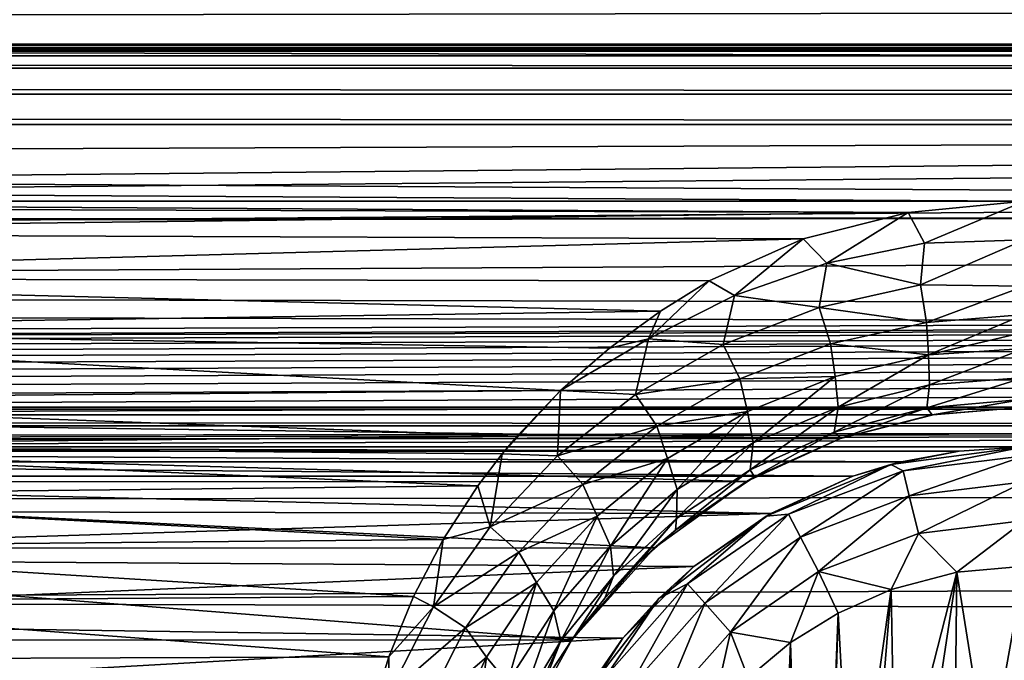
# Model space of a CAD drawing. Header units: metres. Extents: x -95 to 103, y -12 to 12.
# Tile 372 of 520: x -26.73 to -24.25, y 7.9 to 9.51. Entities that reach past the tile are written whole.
import ezdxf

# ---------------------------------------------------------------- set-up
doc = ezdxf.new("R2010")
doc.units = ezdxf.units.M
doc.layers.add('solid_P74500', color=7, linetype='CONTINUOUS')
doc.layers.add('solid_P74500_01', color=7, linetype='CONTINUOUS')

msp = doc.modelspace()

# ---------------------------------------------------------------- linework, layer by layer
at = {"layer": 'solid_P74500'}
for points in [[(92.5, 10.0152, -7.478519), (-94.018356, 9.477332, -8.150471), (-94.018356, 10.085306, -7.38489)], [(92.5, 10.0152, -7.478519), (92.5, 9.409225, -8.228889), (-94.018356, 9.477332, -8.150471)], [(92.5, 9.169497, 8.495161), (92.5, 9.793223, 7.7681), (-94.018356, 9.577682, 8.03231)], [(-12.2, 5.05, 0.5), (-11.7, 9.776363, 0.5), (-88, 9.776363, 0.5)], [(-12.2, 5.05, 0.5), (-88, 9.776363, 0.5), (-88, 5.05, 0.5)], [(92.5, 9.169497, 8.495161), (-94.018356, 9.577682, 8.03231), (-94.018356, 8.920666, 8.756239)], [(-86.199997, 9.423205, -4.3), (-87.224998, 9.55, -4.3), (-12.775, 9.55, -4.3)], [(-86.199997, 9.423205, -4.3), (-12.775, 9.55, -4.3), (-13.8, 9.423205, -4.3)], [(-24.200006, 9.057376, -8.614751), (-29.200006, 9.057376, -8.614751), (-94.018356, 9.477332, -8.150471)], [(-19.200006, 9.057376, -8.614751), (-24.200006, 9.057376, -8.614751), (-94.018356, 9.477332, -8.150471)], [(-86.199997, 9.44173, -4.343083), (-13.8, 9.443185, -4.348236), (-13.8, 9.45, -4.4)], [(-86.199997, 9.45, -4.4), (-86.199997, 9.44173, -4.343083), (-13.8, 9.45, -4.4)], [(-86.199997, 9.45, -5), (-86.199997, 9.45, -4.4), (-13.8, 9.45, -4.4)], [(-13.8, 9.45, -5), (-86.199997, 9.45, -5), (-13.8, 9.45, -4.4)], [(-13.8, 9.434836, -5.076392), (-86.199997, 9.434776, -5.076537), (-86.199997, 9.45, -5)], [(-13.8, 9.434836, -5.076392), (-86.199997, 9.45, -5), (-13.8, 9.45, -5)], [(-13.8, 9.443185, -4.348236), (-86.199997, 9.423205, -4.3), (-13.8, 9.423205, -4.3)], [(-86.199997, 9.44173, -4.343083), (-86.199997, 9.423205, -4.3), (-13.8, 9.443185, -4.348236)], [(-13.8, 9.391477, -5.141366), (-86.199997, 9.434776, -5.076537), (-13.8, 9.434836, -5.076392)], [(-13.8, 9.391477, -5.141366), (-86.199997, 9.391366, -5.141477), (-86.199997, 9.434776, -5.076537)], [(-13.8, 9.391477, -5.141366), (-13.8, 9.326537, -5.184776), (-86.199997, 9.391366, -5.141477)], [(-13.8, 9.326537, -5.184776), (-86.199997, 9.326391, -5.184836), (-86.199997, 9.391366, -5.141477)], [(-13.8, 9.326537, -5.184776), (-13.8, 9.25, -5.2), (-86.199997, 9.326391, -5.184836)], [(-13.8, 9.25, -5.2), (-86.199997, 9.25, -5.2), (-86.199997, 9.326391, -5.184836)], [(-13.8, 9.25, -5.2), (-86.995445, 8.535221, -5.2), (-86.199997, 9.25, -5.2)], [(-13.8, 9.25, -5.2), (-13.566045, 9.214799, -5.2), (-86.995445, 8.535221, -5.2)], [(-13.566045, 9.214799, -5.2), (-13.35684, 9.115801, -5.2), (-86.995445, 8.535221, -5.2)], [(92.5, 8.487373, 9.175829), (92.5, 9.169497, 8.495161), (-94.018356, 8.920666, 8.756239)], [(-84.199997, 8.54, -7.701844), (92.5, 9.145422, -6.971025), (-92.5, 8.940191, -7.233159)], [(-74.199997, 8.54, -7.701844), (92.5, 9.145422, -6.971025), (-79.199997, 8.54, -7.701844)], [(-69.199997, 8.54, -7.701844), (92.5, 9.145422, -6.971025), (-74.199997, 8.54, -7.701844)], [(-64.199997, 8.54, -7.701844), (92.5, 9.145422, -6.971025), (-69.199997, 8.54, -7.701844)], [(-59.200001, 8.54, -7.701844), (92.5, 9.145422, -6.971025), (-64.199997, 8.54, -7.701844)], [(-54.200001, 8.54, -7.701844), (92.5, 9.145422, -6.971025), (-59.200001, 8.54, -7.701844)], [(-49.200001, 8.54, -7.701844), (92.5, 9.145422, -6.971025), (-54.200001, 8.54, -7.701844)], [(-44.200001, 8.54, -7.701844), (92.5, 9.145422, -6.971025), (-49.200001, 8.54, -7.701844)], [(-39.200001, 8.54, -7.701844), (92.5, 9.145422, -6.971025), (-44.200001, 8.54, -7.701844)], [(-34.200001, 8.54, -7.701844), (92.5, 9.145422, -6.971025), (-39.200001, 8.54, -7.701844)], [(-29.200001, 8.54, -7.701844), (92.5, 9.145422, -6.971025), (-34.200001, 8.54, -7.701844)], [(-24.200001, 8.54, -7.701844), (92.5, 9.145422, -6.971025), (-29.200001, 8.54, -7.701844)], [(-13.35684, 9.115801, -5.2), (-13.185196, 8.961563, -5.2), (-86.995445, 8.535221, -5.2)], [(-24.493057, 9.02928, -8.644195), (-28.960751, 9.043484, -8.629334), (-29.200006, 9.057376, -8.614751)], [(-24.200006, 9.057376, -8.614751), (-24.493057, 9.02928, -8.644195), (-29.200006, 9.057376, -8.614751)], [(-24.451723, 8.951935, -8.698801), (-24.493057, 9.02928, -8.644195), (-24.200006, 9.057376, -8.614751)], [(-24.199982, 8.960335, -8.682782), (-24.451723, 8.951935, -8.698801), (-24.200006, 9.057376, -8.614751)], [(-24.493057, 9.02928, -8.644195), (-28.700357, 8.978143, -8.697296), (-28.960751, 9.043484, -8.629334)], [(-24.493057, 9.02928, -8.644195), (-24.756618, 8.963315, -8.712577), (-28.700357, 8.978143, -8.697296)], [(-24.696875, 8.901903, -8.755844), (-24.756618, 8.963315, -8.712577), (-24.493057, 9.02928, -8.644195)], [(-24.451723, 8.951935, -8.698801), (-24.696875, 8.901903, -8.755844), (-24.493057, 9.02928, -8.644195)], [(-13.185196, 8.961563, -5.2), (-13.064476, 8.764095, -5.2), (-86.995445, 8.535221, -5.2)], [(-24.756618, 8.963315, -8.712577), (-28.427822, 8.864437, -8.813158), (-28.700357, 8.978143, -8.697296)], [(-24.756618, 8.963315, -8.712577), (-24.992468, 8.857634, -8.819996), (-28.427822, 8.864437, -8.813158)], [(-24.929539, 8.820606, -8.844933), (-24.992468, 8.857634, -8.819996), (-24.756618, 8.963315, -8.712577)], [(-24.696875, 8.901903, -8.755844), (-24.929539, 8.820606, -8.844933), (-24.756618, 8.963315, -8.712577)], [(-24.46175, 8.847548, -8.731838), (-24.451723, 8.951935, -8.698801), (-24.199982, 8.960335, -8.682782)], [(-24.199982, 8.960335, -8.682782), (-24.199965, 8.843924, -8.707972), (-24.46175, 8.847548, -8.731838)], [(-24.46175, 8.847548, -8.731838), (-24.696875, 8.901903, -8.755844), (-24.451723, 8.951935, -8.698801)], [(92.5, 8.487373, 9.175829), (-94.018356, 8.920666, 8.756239), (-94.018356, 8.209083, 9.426609)], [(-24.716581, 8.790494, -8.803429), (-24.929539, 8.820606, -8.844933), (-24.696875, 8.901903, -8.755844)], [(-24.46175, 8.847548, -8.731838), (-24.716581, 8.790494, -8.803429), (-24.696875, 8.901903, -8.755844)], [(-25.115223, 8.781263, -8.896033), (-28.21125, 8.735947, -8.940538), (-28.427822, 8.864437, -8.813158)], [(-24.992468, 8.857634, -8.819996), (-25.115223, 8.781263, -8.896033), (-28.427822, 8.864437, -8.813158)], [(-25.144964, 8.711357, -8.958886), (-25.115223, 8.781263, -8.896033), (-24.992468, 8.857634, -8.819996)], [(-24.929539, 8.820606, -8.844933), (-25.144964, 8.711357, -8.958886), (-24.992468, 8.857634, -8.819996)], [(-24.446913, 8.752792, -8.725297), (-24.716581, 8.790494, -8.803429), (-24.46175, 8.847548, -8.731838)], [(-24.446913, 8.752792, -8.725297), (-24.46175, 8.847548, -8.731838), (-24.199965, 8.843924, -8.707972)], [(-24.199965, 8.843924, -8.707972), (-24.199957, 8.772922, -8.700407), (-24.446913, 8.752792, -8.725297)], [(-24.957399, 8.697297, -8.913805), (-25.144964, 8.711357, -8.958886), (-24.929539, 8.820606, -8.844933)], [(-24.716581, 8.790494, -8.803429), (-24.957399, 8.697297, -8.913805), (-24.929539, 8.820606, -8.844933)], [(-24.687653, 8.699052, -8.798007), (-24.957399, 8.697297, -8.913805), (-24.716581, 8.790494, -8.803429)], [(-24.446913, 8.752792, -8.725297), (-24.687653, 8.699052, -8.798007), (-24.716581, 8.790494, -8.803429)], [(-13.064476, 8.764095, -5.2), (-13.004552, 8.535221, -5.2), (-86.995445, 8.535221, -5.2)], [(-25.115223, 8.781263, -8.896033), (-25.243198, 8.687765, -8.987366), (-28.21125, 8.735947, -8.940538)], [(-25.144964, 8.711357, -8.958886), (-25.243198, 8.687765, -8.987366), (-25.115223, 8.781263, -8.896033)], [(-24.441639, 8.671274, -8.694287), (-24.446913, 8.752792, -8.725297), (-24.199957, 8.772922, -8.700407)], [(-24.199955, 8.728601, -8.686563), (-24.441639, 8.671274, -8.694287), (-24.199957, 8.772922, -8.700407)], [(-25.366447, 8.581667, -9.088729), (-28.00983, 8.558819, -9.110249), (-28.21125, 8.735947, -8.940538)], [(-25.243198, 8.687765, -8.987366), (-25.366447, 8.581667, -9.088729), (-28.21125, 8.735947, -8.940538)], [(-24.441639, 8.671274, -8.694287), (-24.687653, 8.699052, -8.798007), (-24.446913, 8.752792, -8.725297)], [(-25.144964, 8.711357, -8.958886), (-25.366447, 8.581667, -9.088729), (-25.243198, 8.687765, -8.987366)], [(-25.177622, 8.571609, -9.052834), (-25.366447, 8.581667, -9.088729), (-25.144964, 8.711357, -8.958886)], [(-24.957399, 8.697297, -8.913805), (-25.177622, 8.571609, -9.052834), (-25.144964, 8.711357, -8.958886)], [(-24.199955, 8.728601, -8.686563), (-24.199955, 8.687284, -8.666237), (-24.441639, 8.671274, -8.694287)], [(-24.91555, 8.611007, -8.909893), (-25.177622, 8.571609, -9.052834), (-24.957399, 8.697297, -8.913805)], [(-24.687653, 8.699052, -8.798007), (-24.91555, 8.611007, -8.909893), (-24.957399, 8.697297, -8.913805)], [(-24.676205, 8.617039, -8.770586), (-24.91555, 8.611007, -8.909893), (-24.687653, 8.699052, -8.798007)], [(-24.441639, 8.671274, -8.694287), (-24.676205, 8.617039, -8.770586), (-24.687653, 8.699052, -8.798007)], [(-24.439163, 8.595643, -8.634041), (-24.441639, 8.671274, -8.694287), (-24.199955, 8.687284, -8.666237)], [(-24.199959, 8.614271, -8.605644), (-24.439163, 8.595643, -8.634041), (-24.199955, 8.687284, -8.666237)], [(-24.669048, 8.539704, -8.712976), (-24.676205, 8.617039, -8.770586), (-24.441639, 8.671274, -8.694287)], [(-24.439163, 8.595643, -8.634041), (-24.669048, 8.539704, -8.712976), (-24.441639, 8.671274, -8.694287)], [(-24.676205, 8.617039, -8.770586), (-24.896746, 8.528881, -8.887128), (-24.91555, 8.611007, -8.909893)], [(-24.882225, 8.450442, -8.832457), (-24.896746, 8.528881, -8.887128), (-24.676205, 8.617039, -8.770586)], [(-24.669048, 8.539704, -8.712976), (-24.882225, 8.450442, -8.832457), (-24.676205, 8.617039, -8.770586)], [(-24.445948, 8.538467, -8.544914), (-24.439163, 8.595643, -8.634041), (-24.199959, 8.614271, -8.605644)], [(-24.19997, 8.559706, -8.514988), (-24.445948, 8.538467, -8.544914), (-24.199959, 8.614271, -8.605644)], [(-24.91555, 8.611007, -8.909893), (-25.124184, 8.491942, -9.050558), (-25.177622, 8.571609, -9.052834)], [(-24.896746, 8.528881, -8.887128), (-25.124184, 8.491942, -9.050558), (-24.91555, 8.611007, -8.909893)], [(-24.678604, 8.477234, -8.627752), (-24.669048, 8.539704, -8.712976), (-24.439163, 8.595643, -8.634041)], [(-24.445948, 8.538467, -8.544914), (-24.678604, 8.477234, -8.627752), (-24.439163, 8.595643, -8.634041)], [(-25.366447, 8.581667, -9.088729), (-25.475742, 8.467224, -9.19544), (-28.00983, 8.558819, -9.110249)], [(-25.366447, 8.581667, -9.088729), (-25.512749, 8.422978, -9.235986), (-25.475742, 8.467224, -9.19544)], [(-25.373718, 8.417471, -9.212131), (-25.512749, 8.422978, -9.235986), (-25.366447, 8.581667, -9.088729)], [(-25.177622, 8.571609, -9.052834), (-25.373718, 8.417471, -9.212131), (-25.366447, 8.581667, -9.088729)], [(-25.124184, 8.491942, -9.050558), (-25.373718, 8.417471, -9.212131), (-25.177622, 8.571609, -9.052834)], [(-24.200001, 8.54, -7.701844), (-29.200001, 8.54, -7.701844), (-28.96921, 8.520817, -7.723062)], [(-24.429855, 8.520978, -7.722884), (-24.200001, 8.54, -7.701844), (-28.96921, 8.520817, -7.723062)], [(-25.475742, 8.467224, -9.19544), (-27.906006, 8.443342, -9.217374), (-28.00983, 8.558819, -9.110249)], [(-24.889435, 8.382146, -8.751585), (-24.882225, 8.450442, -8.832457), (-24.669048, 8.539704, -8.712976)], [(-24.678604, 8.477234, -8.627752), (-24.889435, 8.382146, -8.751585), (-24.669048, 8.539704, -8.712976)], [(-24.445948, 8.538467, -8.544914), (-24.660839, 8.461979, -8.506461), (-24.678604, 8.477234, -8.627752)], [(-24.445948, 8.538467, -8.544914), (-24.432386, 8.520578, -8.433332), (-24.660839, 8.461979, -8.506461)], [(-24.19997, 8.559706, -8.514988), (-24.432386, 8.520578, -8.433332), (-24.445948, 8.538467, -8.544914)], [(-24.19997, 8.559706, -8.514988), (-24.200001, 8.54, -8.407997), (-24.432386, 8.520578, -8.433332)], [(-24.432386, 8.520578, -8.433332), (-24.200001, 8.54, -8.407997), (-24.429855, 8.520978, -7.722884)], [(-24.200001, 8.54, -8.407997), (-24.200001, 8.54, -7.701844), (-24.429855, 8.520978, -7.722884)], [(-87, 8.49261, -5.204592), (-86.995445, 8.535221, -5.2), (-13, 8.492611, -5.204592)], [(-86.995445, 8.535221, -5.2), (-13.004552, 8.535221, -5.2), (-13, 8.492611, -5.204592)], [(-24.663187, 8.461158, -7.788376), (-24.429855, 8.520978, -7.722884), (-28.96921, 8.520817, -7.723062)], [(-24.663187, 8.461158, -7.788376), (-28.96921, 8.520817, -7.723062), (-28.735262, 8.460627, -7.788954)], [(-24.896746, 8.528881, -8.887128), (-25.097189, 8.410545, -9.032645), (-25.124184, 8.491942, -9.050558)], [(-25.073566, 8.332653, -8.980428), (-25.097189, 8.410545, -9.032645), (-24.896746, 8.528881, -8.887128)], [(-24.882225, 8.450442, -8.832457), (-25.073566, 8.332653, -8.980428), (-24.896746, 8.528881, -8.887128)], [(-24.432386, 8.520578, -8.433332), (-24.429855, 8.520978, -7.722884), (-24.663187, 8.461158, -7.788376)], [(-24.660839, 8.461979, -8.506461), (-24.432386, 8.520578, -8.433332), (-24.663187, 8.461158, -7.788376)], [(92.5, 7.752533, 9.805175), (92.5, 8.487373, 9.175829), (-94.018356, 8.209083, 9.426609)], [(-44.200001, 8.44, -5.224123), (-87, 8.49261, -5.204592), (-13, 8.492611, -5.204592)], [(-13, 8.492611, -5.204592), (-39.200001, 8.44, -5.224123), (-44.200001, 8.44, -5.224123)], [(-13, 8.492611, -5.204592), (-34.200001, 8.44, -5.224123), (-39.200001, 8.44, -5.224123)], [(-13, 8.492611, -5.204592), (-29.200001, 8.44, -5.224123), (-34.200001, 8.44, -5.224123)], [(-13, 8.492611, -5.204592), (-24.200001, 8.44, -5.224123), (-29.200001, 8.44, -5.224123)], [(-25.124184, 8.491942, -9.050558), (-25.310072, 8.34565, -9.211479), (-25.373718, 8.417471, -9.212131)], [(-25.097189, 8.410545, -9.032645), (-25.310072, 8.34565, -9.211479), (-25.124184, 8.491942, -9.050558)], [(-25.475742, 8.467224, -9.19544), (-25.512749, 8.422978, -9.235986), (-27.906006, 8.443342, -9.217374)], [(-24.678604, 8.477234, -8.627752), (-24.878544, 8.364573, -8.626897), (-24.889435, 8.382146, -8.751585)], [(-24.678604, 8.477234, -8.627752), (-24.660839, 8.461979, -8.506461), (-24.878544, 8.364573, -8.626897)], [(-24.364891, 8.429509, -5.230221), (-29.032898, 8.429217, -5.230403), (-29.200001, 8.44, -5.224123)], [(-24.200001, 8.44, -5.224123), (-24.364891, 8.429509, -5.230221), (-29.200001, 8.44, -5.224123)], [(-24.899008, 8.353099, -7.904159), (-24.663187, 8.461158, -7.788376), (-28.735262, 8.460627, -7.788954)], [(-24.899008, 8.353099, -7.904159), (-28.735262, 8.460627, -7.788954), (-28.49988, 8.352461, -7.904833)], [(-25.574171, 8.342347, -9.30888), (-27.810068, 8.317733, -9.33088), (-27.906006, 8.443342, -9.217374)], [(-25.512749, 8.422978, -9.235986), (-25.574171, 8.342347, -9.30888), (-27.906006, 8.443342, -9.217374)], [(-25.074623, 8.259929, -8.903189), (-25.073566, 8.332653, -8.980428), (-24.882225, 8.450442, -8.832457)], [(-24.889435, 8.382146, -8.751585), (-25.074623, 8.259929, -8.903189), (-24.882225, 8.450442, -8.832457)], [(-24.878544, 8.364573, -8.626897), (-24.663187, 8.461158, -7.788376), (-24.899008, 8.353099, -7.904159)], [(-24.878544, 8.364573, -8.626897), (-24.660839, 8.461979, -8.506461), (-24.663187, 8.461158, -7.788376)], [(-24.536465, 8.395703, -11.5), (-24.364891, 8.429509, -5.230221), (-24.200001, 8.44, -5.224123)], [(-24.536465, 8.395703, -11.5), (-24.200001, 8.44, -5.224123), (-24.200001, 8.44, -11.5)], [(-24.505667, 8.380139, -11.614588), (-24.536465, 8.395703, -11.5), (-24.200001, 8.44, -11.5)], [(-24.200001, 8.417253, -11.614588), (-24.505667, 8.380139, -11.614588), (-24.200001, 8.44, -11.5)], [(-24.364891, 8.429509, -5.230221), (-24.509518, 8.402635, -5.250264), (-29.032898, 8.429217, -5.230403)], [(-24.509518, 8.402635, -5.250264), (-28.889032, 8.402259, -5.250598), (-29.032898, 8.429217, -5.230403)], [(-25.543547, 8.238771, -9.384665), (-25.574171, 8.342347, -9.30888), (-25.512749, 8.422978, -9.235986)], [(-25.373718, 8.417471, -9.212131), (-25.543547, 8.238771, -9.384665), (-25.512749, 8.422978, -9.235986)], [(-25.310072, 8.34565, -9.211479), (-25.543547, 8.238771, -9.384665), (-25.373718, 8.417471, -9.212131)], [(-24.536465, 8.395703, -11.5), (-24.509518, 8.402635, -5.250264), (-24.364891, 8.429509, -5.230221)], [(-24.490103, 8.316991, -11.712049), (-24.505667, 8.380139, -11.614588), (-24.200001, 8.417253, -11.614588)], [(-24.490103, 8.316991, -11.712049), (-24.200001, 8.417253, -11.614588), (-24.200001, 8.352216, -11.712049)], [(-24.509518, 8.402635, -5.250264), (-24.63176, 8.366207, -5.293069), (-28.889032, 8.402259, -5.250598)], [(-28.889032, 8.402259, -5.250598), (-24.63176, 8.366207, -5.293069), (-28.76824, 8.366207, -5.293069)], [(-25.097189, 8.410545, -9.032645), (-25.274479, 8.266009, -9.1982), (-25.310072, 8.34565, -9.211479)], [(-25.240915, 8.190633, -9.147759), (-25.274479, 8.266009, -9.1982), (-25.097189, 8.410545, -9.032645)], [(-25.073566, 8.332653, -8.980428), (-25.240915, 8.190633, -9.147759), (-25.097189, 8.410545, -9.032645)], [(-24.536465, 8.395703, -11.5), (-24.85, 8.265833, -11.5), (-24.63176, 8.366207, -5.293069)], [(-24.79357, 8.270952, -11.614588), (-24.85, 8.265833, -11.5), (-24.536465, 8.395703, -11.5)], [(-24.505667, 8.380139, -11.614588), (-24.79357, 8.270952, -11.614588), (-24.536465, 8.395703, -11.5)], [(-24.536465, 8.395703, -11.5), (-24.63176, 8.366207, -5.293069), (-24.509518, 8.402635, -5.250264)], [(-28.76824, 8.366207, -5.293069), (-24.63176, 8.366207, -5.293069), (-24.838207, 8.272575, -5.438244)], [(-28.575996, 8.280447, -5.426181), (-28.76824, 8.366207, -5.293069), (-24.838207, 8.272575, -5.438244)], [(-24.889435, 8.382146, -8.751585), (-24.878544, 8.364573, -8.626897), (-25.077797, 8.230629, -8.78609)], [(-24.889435, 8.382146, -8.751585), (-25.077797, 8.230629, -8.78609), (-25.074623, 8.259929, -8.903189)], [(-25.077797, 8.230629, -8.78609), (-24.878544, 8.364573, -8.626897), (-24.899008, 8.353099, -7.904159)], [(-24.85, 8.265833, -11.5), (-24.838207, 8.272575, -5.438244), (-24.63176, 8.366207, -5.293069)], [(-24.763344, 8.213364, -11.712049), (-24.79357, 8.270952, -11.614588), (-24.505667, 8.380139, -11.614588)], [(-24.490103, 8.316991, -11.712049), (-24.763344, 8.213364, -11.712049), (-24.505667, 8.380139, -11.614588)], [(-25.130051, 8.186581, -8.076503), (-24.899008, 8.353099, -7.904159), (-28.49988, 8.352461, -7.904833)], [(-25.130051, 8.186581, -8.076503), (-28.49988, 8.352461, -7.904833), (-28.269226, 8.185938, -8.077154)], [(-25.574171, 8.342347, -9.30888), (-25.661539, 8.207409, -9.428066), (-27.810068, 8.317733, -9.33088)], [(-25.543547, 8.238771, -9.384665), (-25.661539, 8.207409, -9.428066), (-25.574171, 8.342347, -9.30888)], [(-25.310072, 8.34565, -9.211479), (-25.471041, 8.175805, -9.385549), (-25.543547, 8.238771, -9.384665)], [(-25.274479, 8.266009, -9.1982), (-25.471041, 8.175805, -9.385549), (-25.310072, 8.34565, -9.211479)], [(-25.077797, 8.230629, -8.78609), (-24.899008, 8.353099, -7.904159), (-25.130051, 8.186581, -8.076503)], [(-24.490103, 8.316991, -11.712049), (-24.200001, 8.352216, -11.712049), (-24.466791, 8.222411, -11.777164)], [(-24.200001, 8.352216, -11.712049), (-24.200001, 8.254805, -11.777164), (-24.466791, 8.222411, -11.777164)], [(-25.661539, 8.207409, -9.428066), (-27.728514, 8.18801, -9.444919), (-27.810068, 8.317733, -9.33088)], [(-25.233374, 8.115582, -9.073152), (-25.240915, 8.190633, -9.147759), (-25.073566, 8.332653, -8.980428)], [(-25.074623, 8.259929, -8.903189), (-25.233374, 8.115582, -9.073152), (-25.073566, 8.332653, -8.980428)], [(-24.490103, 8.316991, -11.712049), (-24.718075, 8.12711, -11.777164), (-24.763344, 8.213364, -11.712049)], [(-24.490103, 8.316991, -11.712049), (-24.466791, 8.222411, -11.777164), (-24.718075, 8.12711, -11.777164)], [(-28.395794, 8.161398, -5.603641), (-28.575996, 8.280447, -5.426181), (-24.838207, 8.272575, -5.438244)], [(-28.395794, 8.161398, -5.603641), (-24.838207, 8.272575, -5.438244), (-25.03117, 8.13967, -5.635225)], [(-25.274479, 8.266009, -9.1982), (-25.426729, 8.098949, -9.376516), (-25.471041, 8.175805, -9.385549)], [(-25.383154, 8.028093, -9.327198), (-25.426729, 8.098949, -9.376516), (-25.274479, 8.266009, -9.1982)], [(-25.240915, 8.190633, -9.147759), (-25.383154, 8.028093, -9.327198), (-25.274479, 8.266009, -9.1982)], [(-24.85, 8.265833, -11.5), (-25.119238, 8.059238, -11.5), (-25.03117, 8.13967, -5.635225)], [(-25.046976, 8.096038, -11.614588), (-25.119238, 8.059238, -11.5), (-24.85, 8.265833, -11.5)], [(-24.79357, 8.270952, -11.614588), (-25.046976, 8.096038, -11.614588), (-24.85, 8.265833, -11.5)], [(-25.003847, 8.047357, -11.712049), (-25.046976, 8.096038, -11.614588), (-24.79357, 8.270952, -11.614588)], [(-24.85, 8.265833, -11.5), (-25.03117, 8.13967, -5.635225), (-24.838207, 8.272575, -5.438244)], [(-24.763344, 8.213364, -11.712049), (-25.003847, 8.047357, -11.712049), (-24.79357, 8.270952, -11.614588)], [(-25.074623, 8.259929, -8.903189), (-25.169182, 8.15029, -8.879545), (-25.255077, 8.060224, -8.98037)], [(-25.074623, 8.259929, -8.903189), (-25.255077, 8.060224, -8.98037), (-25.233374, 8.115582, -9.073152)], [(-25.074623, 8.259929, -8.903189), (-25.077797, 8.230629, -8.78609), (-25.169182, 8.15029, -8.879545)], [(-24.466791, 8.222411, -11.777164), (-24.200001, 8.254805, -11.777164), (-24.370331, 8.125382, -11.8)], [(-24.200001, 8.254805, -11.777164), (-24.200001, 8.14, -11.8), (-24.370331, 8.125382, -11.8)], [(-25.543547, 8.238771, -9.384665), (-25.685518, 8.038312, -9.565678), (-25.661539, 8.207409, -9.428066)], [(-25.471041, 8.175805, -9.385549), (-25.685518, 8.038312, -9.565678), (-25.543547, 8.238771, -9.384665)], [(-25.169182, 8.15029, -8.879545), (-25.077797, 8.230629, -8.78609), (-25.130051, 8.186581, -8.076503)], [(-24.718075, 8.12711, -11.777164), (-24.466791, 8.222411, -11.777164), (-24.535685, 8.081974, -11.8)], [(-24.466791, 8.222411, -11.777164), (-24.370331, 8.125382, -11.8), (-24.535685, 8.081974, -11.8)], [(92.5, 7.752533, 9.805175), (-94.018356, 8.209083, 9.426609), (-94.018356, 7.447287, 10.039319)], [(-25.661539, 8.207409, -9.428066), (-25.735617, 8.064089, -9.550941), (-27.728514, 8.18801, -9.444919)], [(-25.685518, 8.038312, -9.565678), (-25.735617, 8.064089, -9.550941), (-25.661539, 8.207409, -9.428066)], [(-25.365761, 7.953053, -9.254251), (-25.383154, 8.028093, -9.327198), (-25.240915, 8.190633, -9.147759)], [(-25.233374, 8.115582, -9.073152), (-25.365761, 7.953053, -9.254251), (-25.240915, 8.190633, -9.147759)], [(-24.763344, 8.213364, -11.712049), (-24.939253, 7.974443, -11.777164), (-25.003847, 8.047357, -11.712049)], [(-24.763344, 8.213364, -11.712049), (-24.718075, 8.12711, -11.777164), (-24.939253, 7.974443, -11.777164)], [(-25.338186, 7.955187, -8.304517), (-25.130051, 8.186581, -8.076503), (-28.269226, 8.185938, -8.077154)], [(-25.338186, 7.955187, -8.304517), (-28.269226, 8.185938, -8.077154), (-28.061371, 7.95457, -8.305107)], [(-25.735617, 8.064089, -9.550941), (-27.657782, 8.05173, -9.561361), (-27.728514, 8.18801, -9.444919)], [(-25.471041, 8.175805, -9.385549), (-25.605495, 7.985066, -9.567982), (-25.685518, 8.038312, -9.565678)], [(-25.426729, 8.098949, -9.376516), (-25.605495, 7.985066, -9.567982), (-25.471041, 8.175805, -9.385549)], [(-25.169182, 8.15029, -8.879545), (-25.130051, 8.186581, -8.076503), (-25.338186, 7.955187, -8.304517)], [(-28.228163, 8.003443, -5.827108), (-28.395794, 8.161398, -5.603641), (-25.03117, 8.13967, -5.635225)], [(-25.255077, 8.060224, -8.98037), (-25.169182, 8.15029, -8.879545), (-25.338186, 7.955187, -8.304517)], [(-28.228163, 8.003443, -5.827108), (-25.03117, 8.13967, -5.635225), (-25.209461, 7.959397, -5.887105)], [(-25.119238, 8.059238, -11.5), (-25.209461, 7.959397, -5.887105), (-25.03117, 8.13967, -5.635225)], [(-24.788027, 7.948541, -11.8), (-24.939253, 7.974443, -11.777164), (-24.718075, 8.12711, -11.777164)], [(-24.668499, 8.022584, -11.8), (-24.788027, 7.948541, -11.8), (-24.718075, 8.12711, -11.777164)], [(-24.668499, 8.022584, -11.8), (-24.718075, 8.12711, -11.777164), (-24.535685, 8.081974, -11.8)], [(-24.370331, 8.125382, -11.8), (-24.525322, 7.519121, -11.8), (-24.535685, 8.081974, -11.8)], [(-24.370331, 8.125382, -11.8), (-24.453802, 7.570744, -11.8), (-24.525322, 7.519121, -11.8)], [(-24.370331, 8.125382, -11.8), (-24.376312, 7.607516, -11.8), (-24.453802, 7.570744, -11.8)], [(-24.370331, 8.125382, -11.8), (-24.291828, 7.630482, -11.8), (-24.376312, 7.607516, -11.8)], [(-24.200001, 8.14, -11.8), (-24.291828, 7.630482, -11.8), (-24.370331, 8.125382, -11.8)], [(-24.200001, 8.14, -11.8), (-24.200001, 7.64, -11.8), (-24.291828, 7.630482, -11.8)], [(-25.426729, 8.098949, -9.376516), (-25.552536, 7.911984, -9.562739), (-25.605495, 7.985066, -9.567982)], [(-25.499355, 7.847605, -9.513963), (-25.552536, 7.911984, -9.562739), (-25.426729, 8.098949, -9.376516)], [(-25.383154, 8.028093, -9.327198), (-25.499355, 7.847605, -9.513963), (-25.426729, 8.098949, -9.376516)], [(-25.233374, 8.115582, -9.073152), (-25.333858, 7.961197, -9.089928), (-25.365761, 7.953053, -9.254251)], [(-25.233374, 8.115582, -9.073152), (-25.255077, 8.060224, -8.98037), (-25.333858, 7.961197, -9.089928)], [(-25.046976, 8.096038, -11.614588), (-25.25116, 7.865563, -11.614588), (-25.119238, 8.059238, -11.5)], [(-25.197634, 7.828617, -11.712049), (-25.25116, 7.865563, -11.614588), (-25.046976, 8.096038, -11.614588)], [(-25.003847, 8.047357, -11.712049), (-25.197634, 7.828617, -11.712049), (-25.046976, 8.096038, -11.614588)], [(-24.668499, 8.022584, -11.8), (-24.535685, 8.081974, -11.8), (-24.634665, 7.386765, -11.8)], [(-24.535685, 8.081974, -11.8), (-24.586445, 7.457164, -11.8), (-24.634665, 7.386765, -11.8)], [(-24.535685, 8.081974, -11.8), (-24.525322, 7.519121, -11.8), (-24.586445, 7.457164, -11.8)], [(-25.735617, 8.064089, -9.550941), (-25.797937, 7.912471, -9.676921), (-27.657782, 8.05173, -9.561361)], [(-25.797937, 7.912471, -9.676921), (-27.599241, 7.905591, -9.682542), (-27.657782, 8.05173, -9.561361)], [(-25.685518, 8.038312, -9.565678), (-25.797937, 7.912471, -9.676921), (-25.735617, 8.064089, -9.550941)], [(-25.333858, 7.961197, -9.089928), (-25.255077, 8.060224, -8.98037), (-25.338186, 7.955187, -8.304517)], [(-25.119238, 8.059238, -11.5), (-25.325832, 7.79, -11.5), (-25.209461, 7.959397, -5.887105)], [(-25.25116, 7.865563, -11.614588), (-25.325832, 7.79, -11.5), (-25.119238, 8.059238, -11.5)], [(-25.003847, 8.047357, -11.712049), (-25.117466, 7.773282, -11.777164), (-25.197634, 7.828617, -11.712049)], [(-25.003847, 8.047357, -11.712049), (-24.939253, 7.974443, -11.777164), (-25.117466, 7.773282, -11.777164)], [(-25.685518, 8.038312, -9.565678), (-25.798033, 7.81858, -9.751169), (-25.797937, 7.912471, -9.676921)], [(-25.605495, 7.985066, -9.567982), (-25.798033, 7.81858, -9.751169), (-25.685518, 8.038312, -9.565678)], [(-25.471601, 7.774943, -9.441819), (-25.499355, 7.847605, -9.513963), (-25.383154, 8.028093, -9.327198)], [(-25.365761, 7.953053, -9.254251), (-25.471601, 7.774943, -9.441819), (-25.383154, 8.028093, -9.327198)], [(-24.668499, 8.022584, -11.8), (-24.736984, 6.296785, -11.8), (-24.788027, 7.948541, -11.8)], [(-24.668499, 8.022584, -11.8), (-24.69928, 7.137952, -11.8), (-24.736984, 6.296785, -11.8)], [(-24.668499, 8.022584, -11.8), (-24.692488, 7.225389, -11.8), (-24.69928, 7.137952, -11.8)], [(-24.668499, 8.022584, -11.8), (-24.634665, 7.386765, -11.8), (-24.692488, 7.225389, -11.8)], [(-28.077757, 7.79618, -6.10177), (-28.228163, 8.003443, -5.827108), (-25.209461, 7.959397, -5.887105)], [(-25.605495, 7.985066, -9.567982), (-25.711811, 7.775812, -9.754739), (-25.798033, 7.81858, -9.751169)], [(-25.552536, 7.911984, -9.562739), (-25.711811, 7.775812, -9.754739), (-25.605495, 7.985066, -9.567982)], [(-24.98888, 7.75403, -11.8), (-25.117466, 7.773282, -11.777164), (-24.939253, 7.974443, -11.777164)], [(-24.894634, 7.859296, -11.8), (-24.98888, 7.75403, -11.8), (-24.939253, 7.974443, -11.777164)], [(-24.788027, 7.948541, -11.8), (-24.894634, 7.859296, -11.8), (-24.939253, 7.974443, -11.777164)], [(-28.077757, 7.79618, -6.10177), (-25.209461, 7.959397, -5.887105), (-25.363678, 7.719777, -6.197987)], [(-25.498018, 7.664145, -8.573849), (-25.338186, 7.955187, -8.304517), (-28.061371, 7.95457, -8.305107)], [(-25.498018, 7.664145, -8.573849), (-28.061371, 7.95457, -8.305107), (-27.901268, 7.66248, -8.575336)], [(-25.40472, 7.853196, -9.206404), (-25.338186, 7.955187, -8.304517), (-25.498018, 7.664145, -8.573849)], [(-25.365761, 7.953053, -9.254251), (-25.466867, 7.735857, -9.32723), (-25.471601, 7.774943, -9.441819)], [(-25.365761, 7.953053, -9.254251), (-25.40472, 7.853196, -9.206404), (-25.466867, 7.735857, -9.32723)], [(-25.40472, 7.853196, -9.206404), (-25.333858, 7.961197, -9.089928), (-25.338186, 7.955187, -8.304517)], [(-25.365761, 7.953053, -9.254251), (-25.333858, 7.961197, -9.089928), (-25.40472, 7.853196, -9.206404)], [(-25.325832, 7.79, -11.5), (-25.363678, 7.719777, -6.197987), (-25.209461, 7.959397, -5.887105)], [(-24.788027, 7.948541, -11.8), (-24.849243, 6.379436, -11.8), (-24.894634, 7.859296, -11.8)], [(-24.788027, 7.948541, -11.8), (-24.736984, 6.296785, -11.8), (-24.849243, 6.379436, -11.8)], [(-25.797937, 7.912471, -9.676921), (-25.846972, 7.75142, -9.806401), (-27.599241, 7.905591, -9.682542)], [(-25.846972, 7.75142, -9.806401), (-27.553913, 7.745763, -9.810869), (-27.599241, 7.905591, -9.682542)], [(-25.798033, 7.81858, -9.751169), (-25.846972, 7.75142, -9.806401), (-25.797937, 7.912471, -9.676921)], [(-25.552536, 7.911984, -9.562739), (-25.650341, 7.707485, -9.752763), (-25.711811, 7.775812, -9.754739)], [(-25.588385, 7.651467, -9.704024), (-25.650341, 7.707485, -9.752763), (-25.552536, 7.911984, -9.562739)], [(-25.499355, 7.847605, -9.513963), (-25.588385, 7.651467, -9.704024), (-25.552536, 7.911984, -9.562739)]]:
    msp.add_3dface(points, dxfattribs=at)
at = {"layer": 'solid_P74500_01'}
for points in [[(-90.699997, 9.904712, -5.843516), (92.5, 9.145422, -6.971025), (92.5, 10.103848, -5.491487)], [(-92.5, 8.940191, 7.233159), (-92.5, 9.904712, 5.843516), (92.5, 9.641595, 6.268019)], [(-90.699997, 9.904712, -5.843516), (-92.5, 8.940191, -7.233159), (92.5, 9.145422, -6.971025)], [(-92.5, 8.940191, 7.233159), (92.5, 9.641595, 6.268019), (92.5, 8.572252, 7.665731)], [(-19.200006, 9.057376, -8.614751), (-94.018356, 9.477332, -8.150471), (92.5, 9.409225, -8.228889)], [(-84.199997, 8.54, -7.701844), (-79.199997, 8.54, -7.701844), (92.5, 9.145422, -6.971025)], [(-92.5, 7.788958, 8.459974), (-92.5, 8.940191, 7.233159), (92.5, 8.572252, 7.665731)], [(-92.5, 7.788958, 8.459974), (92.5, 8.572252, 7.665731), (92.5, 7.29035, 8.893468)]]:
    msp.add_3dface(points, dxfattribs=at)

doc.saveas('drawing.dxf')
